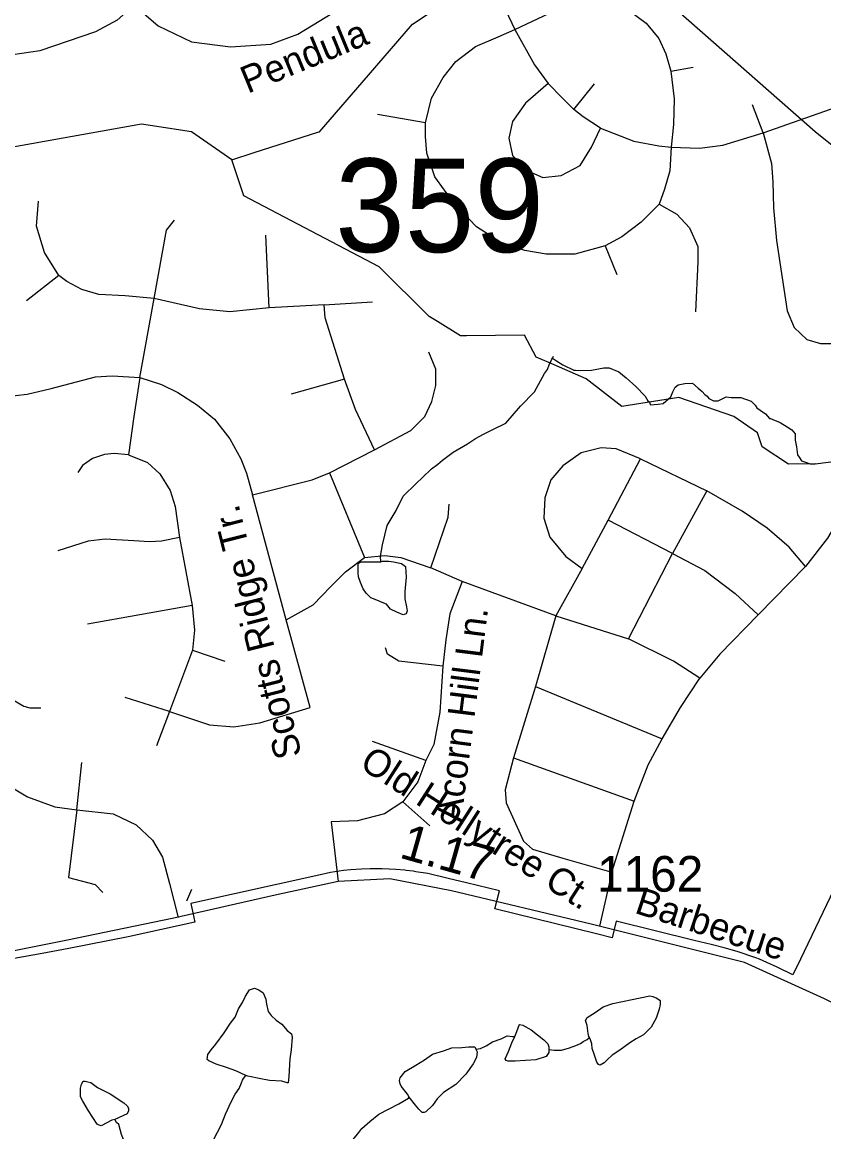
# Model space of a CAD drawing. Extents: x 2001466 to 2224147, y 644118 to 847247.
# Drawn here: x 2034401 to 2037210, y 717442 to 721331 of the extents above; entities that cross this region are included whole.
import ezdxf

# ---------------------------------------------------------------- set-up
doc = ezdxf.new("R2010")
doc.units = 0
for name, color, linetype in [('Exist Boundary Political City Limit New', 7, 'Continuous'), ('Exist Hydrographic Creek Single Shore', 7, 'Continuous'), ('Exist Hydrographic Misc Water Feature', 7, 'Continuous'), ('Exist Road Non-System Type 51', 7, 'Continuous'), ('Exist Road Non-System Type 51 Label', 7, 'Continuous'), ('Exist Road Secondary Mileage Hundredths English Label', 7, 'Continuous'), ('Exist Road Secondary Structure Standard Bridge Number Label', 7, 'Continuous'), ('Exist Road Secondary Type 51 Attributed', 7, 'Continuous'), ('Exist Road Secondary Type 51 Label', 7, 'Continuous'), ('Exist Road Secondary Type 51 Number Label', 7, 'Continuous'), ('Exist Utilities Electrical Transmission Line', 7, 'Continuous'), ('Map Preparation Boundary City Limit Buffer Line', 7, 'Continuous')]:
    doc.layers.add(name, color=color, linetype=linetype)

msp = doc.modelspace()

# ---------------------------------------------------------------- linework, layer by layer
at = {"layer": 'Exist Boundary Political City Limit New'}
for points in [[(2036468.6, 718121.6), (2036413, 718135.3), (2036056.6, 718223.2), (2036073.4, 718286), (2035957.5, 718314.5), (2035893.8, 718330.2), (2035822.2, 718346.8), (2035780.5, 718353.5), (2035770.5, 718355.1), (2035746.5, 718358), (2035742.1, 718358.5), (2035710.5, 718361.6), (2035686.9, 718362.8), (2035662.1, 718363.9), (2035643.2, 718363.9), (2035619.8, 718363.9), (2035589.8, 718362.9), (2035551.5, 718360.4), (2035527.2, 718357.6), (2035480.8, 718350.3), (2035440.6, 718341.8), (2034992.1, 718242.6), (2035005.6, 718176.8), (2034772.4, 718125.7), (2034564.5, 718084.8), (2034470.8, 718067), (2034273.5, 718031.6)], [(2037271.5, 718347.3), (2037128, 718047.1), (2037101.4, 717992.4), (2037046.8, 718019.5), (2037010.5, 718035.6), (2036984.2, 718046.4), (2036971.1, 718051.8), (2036906.4, 718073.8), (2036860.8, 718086.9), (2036814.8, 718098.1), (2036756, 718112.6), (2036482, 718180.1), (2036468.6, 718121.6)]]:
    msp.add_lwpolyline(points, dxfattribs=at)
at = {"layer": 'Exist Hydrographic Creek Single Shore'}
for points in [[(2035135.2, 720848.1), (2034994.1, 720946.2), (2034819, 720972.7), (2034335, 720887.4), (2033935, 720895.5), (2033744.1, 720938.8), (2033419.1, 720971.7), (2033361, 721012.2), (2033329.4, 721022.4)], [(2035856, 720281.2), (2035827, 720299.2), (2035652.1, 720473.4), (2035177, 720722.5), (2035135.2, 720848.1)], [(2035957.9, 720231.5), (2035936.1, 720231.3), (2035856, 720281.2)], [(2036245.9, 720138), (2036202, 720157), (2036161, 720233.3), (2035957.9, 720231.5)], [(2037179.3, 719782.6), (2037086, 719781.4), (2036994, 719842.3), (2036976.9, 719891.8), (2036894.1, 719949.3), (2036702, 720015.6), (2036502, 719983.5), (2036377, 720081.2), (2036245.9, 720138)], [(2037179.3, 719782.6), (2037707.9, 719850.7), (2037925.1, 719800.3), (2038150, 719861.4), (2038225.8, 719861.7)]]:
    msp.add_lwpolyline(points, dxfattribs=at)
at = {"layer": 'Exist Hydrographic Misc Water Feature'}
for p, q in [((2035214.1, 720873.4), (2035436.9, 720944.8)), ((2035135.2, 720848.1), (2035214.1, 720873.4)), ((2036261.3, 720159.6), (2036259.3, 720153.6))]:
    msp.add_line(p, q, dxfattribs=at)
for points in [[(2035591.8, 721119.3), (2035768.2, 721324.1), (2036326.4, 721693.9)], [(2035436.9, 720944.8), (2035443.1, 720946.8), (2035591.8, 721119.3)], [(2035657.8, 719439.3), (2035655.8, 719459.3), (2035663.8, 719499.3), (2035679.8, 719567.3), (2035711.6, 719619.4), (2035735.6, 719669.3), (2035781.7, 719713.4), (2035803.6, 719735.4), (2035835.6, 719765.4), (2035857.6, 719781.4), (2035873.6, 719795.4), (2035911.5, 719823.4), (2035961.5, 719853.4), (2035989.6, 719871.4), (2036017.5, 719887.4), (2036049.5, 719903.5), (2036095.4, 719925.5), (2036147.5, 719985.5), (2036195.5, 720035.6), (2036231.4, 720099.5), (2036241.2, 720113.5), (2036247.4, 720129.5), (2036257.2, 720149.5), (2036259.3, 720153.6)], [(2036259.3, 720153.6), (2036273.2, 720143.5), (2036295.3, 720129.5), (2036333.3, 720111.6), (2036339.2, 720111.6), (2036357.3, 720109.6), (2036395.2, 720111.7), (2036439.3, 720119.7), (2036457.3, 720119.7), (2036491.4, 720105.7), (2036517.2, 720083.7), (2036551.3, 720053.8), (2036583.2, 720019.7), (2036593.5, 720003.7), (2036599.2, 719999.7), (2036601.3, 719989.8), (2036629.4, 719991.8), (2036647.4, 719993.8), (2036673.3, 720017.8), (2036681.3, 720035.8), (2036689.3, 720051.8), (2036699.3, 720059.8), (2036723.3, 720063.9), (2036749.3, 720065.9), (2036769.2, 720047.9), (2036783.4, 720035.9), (2036793.2, 720025.9), (2036801.2, 720019.9), (2036807.4, 720011.9), (2036823.4, 720003.9), (2036839.3, 720003.9), (2036867.2, 720017.9), (2036885.3, 720015.9), (2036919.3, 720015.9), (2036955.2, 720002.4), (2036969.4, 719988.8), (2036975.3, 719979.1), (2036987.2, 719971.5), (2037005.2, 719958.3), (2037019.4, 719941.2), (2037023.5, 719941.5), (2037031.5, 719937.8), (2037057.3, 719927.2), (2037081.3, 719912.6), (2037097.3, 719901.6), (2037109.4, 719888.5), (2037109.6, 719865.4), (2037113.7, 719842.1), (2037117.6, 719814.4), (2037123.6, 719806.6), (2037131.5, 719792.9), (2037149.6, 719787.3), (2037161.7, 719783.3), (2037179.7, 719783.4)], [(2035657.8, 719439.3), (2035663.8, 719441.3), (2035685.7, 719441.4), (2035701.7, 719439.4), (2035729.8, 719433.3), (2035743.8, 719423.3), (2035745.8, 719385.4), (2035741.7, 719335.4), (2035741.9, 719309.4), (2035747.9, 719281.4), (2035749.9, 719267.3), (2035745.8, 719257.3), (2035736, 719253.4), (2035713.8, 719263.3), (2035691.9, 719273.3), (2035677.9, 719291.3), (2035661.9, 719297.3), (2035643.9, 719305.4), (2035622, 719313.3), (2035606, 719329.3), (2035595.9, 719345.3), (2035585.9, 719367.3), (2035579.7, 719387.2), (2035577.7, 719401.3), (2035577.7, 719419.2), (2035577.7, 719433.3), (2035585.9, 719439.3), (2035593.9, 719439.3), (2035623.8, 719439.3), (2035635.7, 719439.3), (2035653.7, 719439.3), (2035657.8, 719439.3)], [(2035184.8, 717639.3), (2035148.9, 717655.3), (2035116.9, 717667.3), (2035080.8, 717679.2), (2035054.8, 717691.2), (2035048.8, 717695.2), (2035050.9, 717713.2), (2035062.8, 717729.2), (2035078.8, 717749.2), (2035108.7, 717789.2), (2035130.6, 717823.2), (2035146.6, 717843.2), (2035158.7, 717873.2), (2035172.7, 717895.2), (2035182.7, 717917.2), (2035196.7, 717939.3), (2035214.5, 717945.3), (2035230.5, 717939.3), (2035244.7, 717929.3), (2035254.7, 717907.3), (2035256.8, 717889.3), (2035262.7, 717863.3), (2035272.8, 717849.4), (2035290.8, 717833.3), (2035310.7, 717819.4), (2035328.7, 717797.4), (2035344.7, 717785.3), (2035346.8, 717773.3), (2035342.7, 717729.4), (2035338.8, 717697.4), (2035334.9, 717635.4), (2035332.8, 717613.3), (2035328.9, 717613.4), (2035310.9, 717619.3), (2035266.8, 717621.3), (2035236.9, 717627.3), (2035190.9, 717637.3), (2035184.8, 717639.3)], [(2036388.6, 717772), (2036386.6, 717776), (2036384.5, 717786), (2036380.6, 717814), (2036374.5, 717831.9), (2036380.4, 717842), (2036408.5, 717860), (2036436.4, 717880), (2036470.5, 717892), (2036538.5, 717906.1), (2036600.5, 717918.1), (2036610.5, 717916.1), (2036624.5, 717910.1), (2036636.6, 717902.1), (2036636.6, 717888.1), (2036632.5, 717872.1), (2036622.4, 717840.1), (2036604.4, 717808.1), (2036578.5, 717782), (2036552.7, 717768.1), (2036530.5, 717754.1), (2036494.7, 717728.1), (2036468.6, 717710.1), (2036450.6, 717694.1), (2036440.5, 717684), (2036426.6, 717676), (2036420.6, 717678), (2036414.5, 717686), (2036404.6, 717714), (2036398.5, 717734), (2036396.6, 717750), (2036390.5, 717768), (2036388.6, 717772)], [(2036126.6, 717775.8), (2036134.6, 717793.8), (2036138.7, 717805.8), (2036140.5, 717813.8), (2036144.6, 717817.9), (2036154.7, 717815.8), (2036184.6, 717799.9), (2036228.5, 717763.9), (2036242.6, 717749.9), (2036246.5, 717739.9), (2036246.5, 717729.9)], [(2035990.6, 717731.8), (2036006.6, 717733.8), (2036026.5, 717743.8), (2036048.7, 717757.8), (2036078.6, 717767.8), (2036100.5, 717777.8), (2036118.6, 717775.8), (2036126.6, 717775.8)], [(2036246.5, 717729.9), (2036246.5, 717719.9), (2036236.5, 717705.9), (2036200.6, 717693.9), (2036164.5, 717691.9), (2036128.6, 717689.9), (2036106.7, 717689.9), (2036102.8, 717689.8), (2036096.6, 717691.8), (2036092.8, 717697.8), (2036104.6, 717723.9), (2036116.5, 717753.9), (2036126.6, 717775.8)], [(2035756.9, 717563.7), (2035750.7, 717573.6), (2035728.8, 717601.6), (2035724.7, 717609.6), (2035722.6, 717621.6), (2035724.7, 717631.6), (2035742.7, 717653.6), (2035780.7, 717675.7), (2035810.8, 717693.7), (2035838.7, 717713.7), (2035876.6, 717725.7), (2035906.8, 717735.8), (2035940.8, 717737.8), (2035964.8, 717739.8), (2035976.5, 717739.8), (2035986.5, 717739.8), (2035990.6, 717731.8)], [(2036246.5, 717729.9), (2036264.6, 717727.9), (2036290.6, 717727.9), (2036318.5, 717735.9), (2036340.7, 717743.9), (2036356.7, 717752), (2036366.5, 717758), (2036380.6, 717766), (2036388.6, 717772)], [(2035990.6, 717731.8), (2035994.5, 717721.7), (2035992.7, 717701.8), (2035980.8, 717679.8), (2035954.8, 717643.7), (2035920.7, 717607.8), (2035876.6, 717579.7), (2035854.7, 717557.7), (2035838.9, 717533.7), (2035814.9, 717511.7), (2035808.8, 717509.7), (2035802.8, 717509.7), (2035790.9, 717521.7), (2035778.8, 717535.7), (2035756.9, 717563.7)], [(2034725.1, 717485), (2034715, 717483), (2034676.9, 717463), (2034670.9, 717465), (2034662.9, 717469), (2034633, 717515), (2034612.9, 717549), (2034604.9, 717565), (2034604.9, 717595), (2034609, 717609), (2034614.9, 717619), (2034620.9, 717619), (2034630.9, 717617), (2034641, 717615), (2034665, 717597), (2034709.1, 717575), (2034757, 717543.1), (2034768.9, 717533.1), (2034773, 717525.1), (2034773, 717515.1), (2034768.9, 717505), (2034725.1, 717485)], [(2034879.3, 717143.2), (2034901, 717163.2), (2034927, 717191.2), (2034959, 717217.2), (2034977.1, 717237.2), (2034987.1, 717255.2), (2034991, 717259.2), (2035020.9, 717311.3), (2035042.9, 717351.3), (2035066.9, 717401.3), (2035071, 717413.3), (2035098.9, 717467.2), (2035113, 717503.3), (2035132.9, 717547.3), (2035146.8, 717573.3), (2035160.8, 717593.3), (2035168.8, 717613.3), (2035172.9, 717623.3), (2035176.8, 717629.3), (2035184.8, 717639.3)], [(2035345.1, 717201.5), (2035361.1, 717207.5), (2035387.2, 717221.5), (2035405, 717233.5), (2035414.9, 717239.5), (2035434.9, 717261.5), (2035453, 717291.5), (2035469, 717307.5), (2035472.9, 717317.6), (2035511, 717353.5), (2035541, 717389.5), (2035560.8, 717415.5), (2035580.7, 717439.6), (2035590.8, 717453.6), (2035618.9, 717477.6), (2035650.9, 717503.6), (2035720.8, 717539.6), (2035754.6, 717559.6), (2035756.9, 717563.7)], [(2034767.3, 717103.2), (2034777.1, 717143.1), (2034789, 717187.1), (2034795, 717203.1), (2034795.2, 717249.1), (2034789, 717281.1), (2034777.1, 717329.1), (2034773, 717361.1), (2034760.9, 717403.1), (2034749, 717433.1), (2034739, 717467), (2034731, 717475), (2034725.1, 717485)]]:
    msp.add_lwpolyline(points, dxfattribs=at)
at = {"layer": 'Exist Road Non-System Type 51'}
msp.add_line((2034977.6, 718251.3), (2034995.2, 718292.3), dxfattribs=at)
for points in [[(2036008, 721663.4), (2036094, 721373.6), (2036127.3, 721304.8)], [(2034792.6, 721389.9), (2034876.7, 721318.3), (2034994.5, 721261.5), (2035131.2, 721244.7), (2035272, 721253.1), (2035366.7, 721288.9), (2035516, 721379.4), (2035711.5, 721514)], [(2034792.6, 721389.9), (2034733.3, 721337.3), (2034657.6, 721297.3), (2034462.1, 721230), (2034335.9, 721211), (2034184.5, 721211), (2034024.7, 721227.9), (2033965.8, 721227.9), (2033835.4, 721230), (2033740.8, 721246.8), (2033672.2, 721282.6), (2033609.2, 721337.3), (2033571.3, 721394.1), (2033550.3, 721442.5)], [(2036127.3, 721304.8), (2036308.6, 721390.3), (2036377.3, 721402.8), (2036444, 721396.5), (2036533.6, 721367.4)], [(2036533.6, 721367.4), (2036587.7, 721327.7), (2036631.5, 721273.5), (2036656.5, 721219.3), (2036673.2, 721158.9)], [(2035814, 720978.4), (2035834.8, 721063.8), (2035876.5, 721136.8), (2035920.3, 721193.1), (2035989, 721245.4), (2036068.2, 721278.8), (2036127.3, 721304.8)], [(2036127.3, 721304.8), (2036196.1, 721180.8), (2036244, 721116.2)], [(2036673.2, 721158.9), (2036752.3, 721173.5)], [(2036673.2, 721158.9), (2036685.7, 721062), (2036683.6, 720972.3), (2036675.2, 720893.1)], [(2036997.3, 720943.1), (2037595.6, 721152.8), (2037649.8, 721163.3), (2037689.4, 721165.4), (2037720.6, 721165.4)], [(2036244, 721116.2), (2036164.8, 721047.4), (2036119, 720982.7), (2036106.5, 720924.4), (2036119, 720863.9), (2036166.9, 720811.8), (2036225.2, 720786.8), (2036289.8, 720793), (2036356.5, 720828.5), (2036396.1, 720893.1), (2036427.3, 720959.8)], [(2036244, 721116.2), (2036294, 721064), (2036333.6, 721024.4)], [(2036333.6, 721024.4), (2036406.5, 721114.1)], [(2036997.3, 720943.1), (2036959.8, 721041.1)], [(2035814, 720978.4), (2035645.3, 721007.5)], [(2036427.3, 720959.8), (2036366.9, 720999.4), (2036333.6, 721024.4)], [(2036443.2, 720546.8), (2036336.9, 720517.7), (2036236.9, 720517.7), (2036161.9, 720530.2), (2036076.5, 720559.3), (2035993.2, 720613.5), (2035914, 720694.9), (2035847.3, 720788.7), (2035818.2, 720872), (2035814, 720930.4), (2035814, 720978.4)], [(2036427.3, 720959.8), (2036544, 720913.9), (2036631.5, 720897.3), (2036675.2, 720893.1)], [(2036675.2, 720893.1), (2036774.4, 720888.9), (2036855.6, 720899.4), (2036997.3, 720943.1)], [(2036997.3, 720943.1), (2037026.9, 720836), (2037031.1, 720771.4), (2037033.1, 720679.6), (2037043.6, 720565), (2037081.1, 720319), (2037106, 720260.6), (2037149.8, 720218.7), (2037197.7, 720204.1), (2037264.4, 720204.1), (2037324.8, 720208.3)], [(2036675.2, 720893.1), (2036670.2, 720809.7), (2036651.5, 720745.1), (2036632.7, 720693)], [(2034528.8, 720442.8), (2034479.4, 720523.9), (2034451.2, 720615.7), (2034458.3, 720703.8)], [(2036632.7, 720693), (2036570.2, 720630.2), (2036501.5, 720578.1), (2036443.2, 720546.8)], [(2036632.7, 720693), (2036695.2, 720657.5), (2036739, 720609.6), (2036768.1, 720545), (2036768.1, 720490.6), (2036759.8, 720315.4)], [(2034863.7, 720362.7), (2034906, 720601.5), (2034934.2, 720636.8)], [(2035265.6, 720329.9), (2035255, 720583.9)], [(2036443.2, 720546.8), (2036484.8, 720446.8)], [(2034528.8, 720442.8), (2034416, 720354.6)], [(2034863.7, 720362.7), (2034761.5, 720372.2), (2034669.8, 720375.8), (2034609.9, 720393.4), (2034557, 720421.6), (2034528.8, 720442.8)], [(2034812.6, 720085.8), (2034863.7, 720362.7)], [(2035265.6, 720329.9), (2035128.1, 720315.8), (2035022.3, 720326.4), (2034863.7, 720362.7)], [(2035459.5, 720340.5), (2035265.6, 720329.9)], [(2035459.5, 720340.5), (2035628.7, 720351.1)], [(2035530, 720079.4), (2035463, 720294.6), (2035459.5, 720340.5)], [(2037324.8, 720208.3), (2037339.2, 719896), (2037335.7, 719797.2), (2037318.1, 719719.6), (2037282.8, 719624.4), (2037222.9, 719522), (2037145.3, 719423.3)], [(2035635.8, 719832.1), (2035762.7, 719899.2), (2035812, 719948.6), (2035836.7, 720001.5), (2035850.8, 720057.9), (2035850.8, 720114.4), (2035826.1, 720174.3)], [(2034146.5, 720010.6), (2034294.5, 720013.5), (2034417.9, 720027.6), (2034502.5, 720047), (2034657.5, 720087.5), (2034715.6, 720091.1), (2034812.6, 720085.8)], [(2034812.6, 720085.8), (2034791.4, 719948.2), (2034773.8, 719814.1)], [(2034812.6, 720085.8), (2034888.4, 720061.1), (2034946.6, 720032.9), (2035015.3, 719988.8), (2035075.2, 719939.4), (2035128.1, 719870.6), (2035166.9, 719800), (2035186.8, 719749.9), (2035208, 719674.1)], [(2035530, 720079.4), (2035343.2, 720026.5)], [(2035635.8, 719832.1), (2035568.8, 719973.6), (2035530, 720079.4)], [(2036567.2, 719800.7), (2036482.6, 719836), (2036429.7, 719839.5), (2036359.2, 719821.9), (2036295.7, 719776), (2036253.4, 719726.7), (2036232.3, 719663.2), (2036228.7, 719592.6), (2036249.9, 719525.6), (2036306.3, 719458.5), (2036362.7, 719416.2)], [(2034773.8, 719814.1), (2034722.7, 719819.4), (2034689.2, 719815.9), (2034646.9, 719801.8), (2034611.6, 719777.1), (2034595.8, 719752.4)], [(2034773.8, 719814.1), (2034839.6, 719787), (2034883.6, 719748.2), (2034918.9, 719690), (2034936.5, 719633.5), (2034952.4, 719524.2)], [(2035477.1, 719751), (2035635.8, 719832.1)], [(2036454.4, 719585.5), (2036567.2, 719800.7)], [(2036567.2, 719800.7), (2036799.9, 719687.9)], [(2035208, 719674.1), (2035417.2, 719726.3), (2035477.1, 719751)], [(2035477.1, 719751), (2035600.5, 719454.3)], [(2036799.9, 719687.9), (2036680, 719469.1)], [(2037145.3, 719423.3), (2037088.9, 719490.3), (2037011.4, 719557.3), (2036923.2, 719617.3), (2036799.9, 719687.9)], [(2035325.5, 719235.6), (2035208, 719674.1)], [(2035833.2, 719419), (2035893.1, 719595.8), (2035896.6, 719641.6)], [(2036362.7, 719416.2), (2036454.4, 719585.5)], [(2036680, 719469.1), (2036454.4, 719585.5)], [(2034952.4, 719524.2), (2034888.9, 719511.8), (2034846.6, 719510.1), (2034792, 719513.6), (2034691.5, 719518.9), (2034631.6, 719511.8), (2034525.8, 719478.3)], [(2034952.4, 719524.2), (2034996.4, 719286.4)], [(2035325.5, 719235.6), (2035420.7, 719288.5), (2035480.6, 719352), (2035533.5, 719404.9), (2035600.5, 719454.3)], [(2035600.5, 719454.3), (2035671, 719461.4), (2035727.4, 719454.3), (2035833.2, 719419)], [(2036524.9, 719169.3), (2036680, 719469.1)], [(2036680, 719469.1), (2036792.8, 719409.2), (2036898.6, 719328), (2036979.7, 719253.9)], [(2035942.1, 719370.4), (2035833.2, 719419)], [(2036362.7, 719416.2), (2036271, 719250.4)], [(2036979.7, 719253.9), (2037145.3, 719423.3)], [(2035942.1, 719370.4), (2035899.8, 719257.5), (2035885.7, 719165.7), (2035875.1, 719074)], [(2036271, 719250.4), (2035942.1, 719370.4)], [(2034996.4, 719286.4), (2034629.8, 719221.1)], [(2034996.4, 719286.4), (2035004.7, 719200.3), (2034997.7, 719129.8)], [(2036979.7, 719253.9), (2036845.7, 719116.4), (2036775.2, 719031.7)], [(2035410.1, 718928.7), (2035325.5, 719235.6)], [(2036271, 719250.4), (2036199.5, 719003.1)], [(2036271, 719250.4), (2036524.9, 719169.3)], [(2035875.1, 719074), (2035720, 719091.7), (2035681.2, 719116.4), (2035674.2, 719137.5)], [(2036775.2, 719031.7), (2036683.5, 719091.7), (2036524.9, 719169.3)], [(2034997.7, 719129.8), (2034916.6, 718914.6)], [(2034997.7, 719129.8), (2035110.5, 719091)], [(2035875.1, 719074), (2035864.6, 718912.5), (2035843.4, 718799.6), (2035815.2, 718743.1)], [(2034262.1, 719018.1), (2034406.6, 718933.4), (2034427.8, 718928.2), (2034466.6, 718928.2)], [(2036643.7, 718819.7), (2036707.1, 718929), (2036775.2, 719031.7)], [(2036199.5, 719003.1), (2036121.9, 718752.6)], [(2036199.5, 719003.1), (2036643.7, 718819.7)], [(2034916.6, 718914.6), (2034761.5, 718964)], [(2034916.6, 718914.6), (2034870.8, 718794.6)], [(2034916.6, 718914.6), (2035057.6, 718868.7), (2035142.2, 718861.7), (2035233.9, 718875.8), (2035410.1, 718928.7)], [(2034124.6, 718792.3), (2034419.9, 718616.1), (2034515, 718580.8), (2034592.6, 718570.3)], [(2035815.2, 718743.1), (2035628.4, 718810.1)], [(2036545, 718601), (2036594.3, 718728), (2036643.7, 718819.7)], [(2036121.9, 718752.6), (2036093.7, 718640.8), (2036097.2, 718595), (2036157.2, 718460.9), (2036188.9, 718432.7), (2036294.7, 718400.9), (2036467.4, 718351.5)], [(2036121.9, 718752.6), (2036545, 718601)], [(2034592.6, 718570.3), (2034610.2, 718736.1)], [(2035815.2, 718743.1), (2035787, 718669), (2035734.1, 718598.5)], [(2035734.1, 718598.5), (2035670.7, 718556.1), (2035575.5, 718531.5), (2035483.8, 718527.9)], [(2035734.1, 718598.5), (2035829.3, 718513.8)], [(2036467.4, 718351.5), (2036545, 718601)], [(2034592.6, 718570.3), (2034563.4, 718332.6), (2034656.4, 718309.1), (2034683.3, 718281.1)], [(2034592.6, 718570.3), (2034719.5, 718556.1), (2034800.6, 718517.3), (2034857, 718464.4), (2034892.3, 718404.5), (2034916.9, 718312.7), (2034946.8, 718193.4)], [(2035483.8, 718527.9), (2035508.5, 718319.4)], [(2036467.4, 718351.5), (2036423.5, 718162.2)]]:
    msp.add_lwpolyline(points, dxfattribs=at)
at = {"layer": 'Exist Road Secondary Type 51 Attributed'}
msp.add_lwpolyline([(2038660.9, 717193.3), (2038576.1, 717309.1), (2038516.4, 717366.5), (2038470, 717399.6), (2038397.1, 717430.5), (2037967.9, 717557.9), (2037656, 717692), (2037212.4, 717907.5), (2036931.6, 718035.2), (2036394.8, 718169.4), (2035904.9, 718285.9), (2035688.8, 718329), (2035508.5, 718319.4), (2035286.7, 718271.5), (2034932.5, 718190.1), (2034553.6, 718111.9), (2034121.2, 718025.7), (2033905.8, 717963.4), (2033645, 717854.8), (2033254.1, 717698.4), (2033041.9, 717616.1)], dxfattribs=at)
at = {"layer": 'Exist Utilities Electrical Transmission Line'}
msp.add_lwpolyline([(2045990.1, 712724.9), (2041035.7, 716782.7), (2040858.1, 717782.4), (2039146.2, 719367.5), (2037179.2, 720946.2), (2035524, 722401.5), (2034443.1, 723634.4), (2034242.9, 723746.1), (2033238.9, 724302.5), (2032386.2, 724764.3), (2031727.4, 725166.6), (2030498.7, 725385.2), (2029908.6, 725487.6), (2029162.8, 726197.3), (2028435.2, 727727), (2028208.4, 727965.6)], dxfattribs=at)
at = {"layer": 'Map Preparation Boundary City Limit Buffer Line'}
for points in [[(2036468.6, 718121.6), (2036413, 718135.3), (2036056.6, 718223.2), (2036073.4, 718286), (2035957.5, 718314.5), (2035893.8, 718330.2), (2035822.2, 718346.8), (2035780.5, 718353.5), (2035770.5, 718355.1), (2035746.5, 718358), (2035742.1, 718358.5), (2035710.5, 718361.6), (2035686.9, 718362.8), (2035662.1, 718363.9), (2035643.2, 718363.9), (2035619.8, 718363.9), (2035589.8, 718362.9), (2035551.5, 718360.4), (2035527.2, 718357.6), (2035480.8, 718350.3), (2035440.6, 718341.8), (2034992.1, 718242.6), (2035005.6, 718176.8), (2034772.4, 718125.7), (2034564.5, 718084.8), (2034470.8, 718067), (2034273.5, 718031.6)], [(2037271.5, 718347.3), (2037128, 718047.1), (2037101.4, 717992.4), (2037046.8, 718019.5), (2037010.5, 718035.6), (2036984.2, 718046.4), (2036971.1, 718051.8), (2036906.4, 718073.8), (2036860.8, 718086.9), (2036814.8, 718098.1), (2036756, 718112.6), (2036482, 718180.1), (2036468.6, 718121.6)]]:
    msp.add_lwpolyline(points, dxfattribs=at)

# ---------------------------------------------------------------- texts
at = {"layer": 'Exist Road Non-System Type 51 Label'}
for s, rotation, p in [('Pendula', 22.3886, (2035190.9, 721079.4)), ('Scotts Ridge Tr.', 104.1659, (2035381.1, 718762.5)), ('Acorn Hill Ln.', 82.7879, (2035939, 718525.8)), ('Old Hollytree Ct.', 327.2862, (2035578.6, 718719.6))]:
    msp.add_text(s, height=95, rotation=rotation, dxfattribs=at).set_placement(p)
at = {"layer": 'Exist Road Secondary Mileage Hundredths English Label'}
msp.add_text('1.17', height=125, rotation=344.1912, dxfattribs=at).set_placement((2035718.4, 718403.7))
at = {"layer": 'Exist Road Secondary Structure Standard Bridge Number Label'}
msp.add_text('359', height=328.08, dxfattribs=at).set_placement((2035497.4, 720524.8))
at = {"layer": 'Exist Road Secondary Type 51 Label'}
msp.add_text('Barbecue', height=95, rotation=341.8704, dxfattribs=at).set_placement((2036543, 718210.2))
at = {"layer": 'Exist Road Secondary Type 51 Number Label'}
msp.add_text('1162', height=125, dxfattribs=at).set_placement((2036415.4, 718283.5))

doc.saveas('drawing.dxf')
